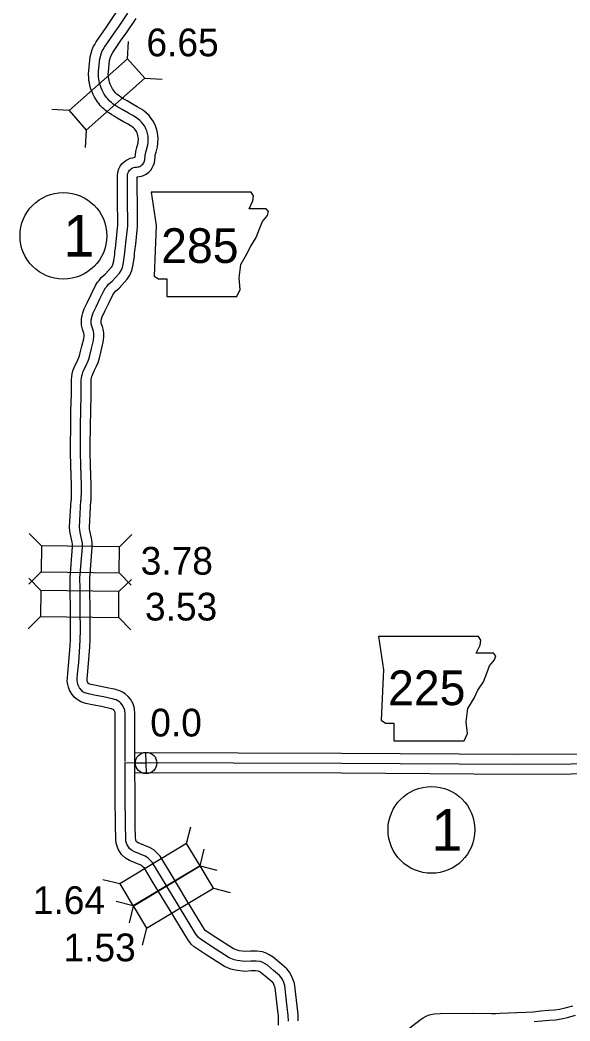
# Model space of a CAD drawing. Extents: x -83719 to 153526, y -11835 to 11446.
# Drawn here: x 1281 to 1560, y 837 to 1345 of the extents above; entities that cross this region are included whole.
import ezdxf

# ---------------------------------------------------------------- set-up
doc = ezdxf.new("R2010")
doc.units = 0
for name, color, linetype in [('Level 10', 7, 'Continuous'), ('Level 20', 7, 'Continuous'), ('Level 21', 7, 'Continuous'), ('Level 25', 7, 'Continuous'), ('Level 26', 7, 'Continuous'), ('Level 27', 7, 'Continuous'), ('Level 58', 7, 'Continuous'), ('Level 59', 7, 'Continuous')]:
    doc.layers.add(name, color=color, linetype=linetype)

msp = doc.modelspace()

# ---------------------------------------------------------------- linework, layer by layer
at = {"layer": 'Level 10'}
for points in [[(1339.01, 1275.12), (1339.18, 1276.44), (1339.41, 1278.02), (1339.91, 1280.13), (1340.49, 1282.41), (1340.6, 1283.16), (1340.64, 1284.32), (1340.56, 1285.26), (1340.45, 1285.97), (1340.15, 1286.92), (1339.9, 1287.61), (1339.61, 1288.19), (1338.79, 1289.29), (1338.49, 1289.7), (1338.11, 1290.07), (1337.46, 1290.59), (1337.02, 1290.89), (1335.05, 1292.07), (1333.1, 1293.16), (1329.95, 1295.01), (1328.33, 1295.93), (1327.1, 1296.66), (1325.94, 1297.41), (1324.86, 1298.17), (1323.86, 1299.02), (1323.05, 1299.7), (1322.46, 1300.27), (1321.34, 1301.44), (1320.69, 1302.24), (1319.89, 1303.27), (1319.05, 1304.55), (1318.44, 1305.62), (1317.7, 1306.93), (1317.06, 1308.57), (1316.44, 1310.12), (1316.07, 1311.66), (1315.79, 1312.87), (1315.59, 1314.01), (1315.44, 1315.46), (1315.37, 1317.21), (1315.43, 1319.14), (1316.2, 1326), (1317.19, 1329.75), (1317.94, 1331.41), (1318.5, 1332.29), (1319.24, 1333.59), (1320.82, 1335.92), (1323.91, 1340.47), (1326.71, 1344.49), (1330.97, 1350.75)], [(1348.74, 1272.33), (1349.09, 1275.1), (1349.24, 1276.16), (1349.62, 1277.75), (1350.31, 1280.44), (1350.58, 1282.27), (1350.65, 1284.56), (1350.5, 1286.46), (1350.21, 1288.27), (1349.64, 1290.09), (1349.11, 1291.57), (1348.13, 1293.49), (1346.81, 1295.26), (1346.08, 1296.25), (1344.76, 1297.56), (1343.38, 1298.65), (1342.42, 1299.31), (1340.05, 1300.73), (1338.07, 1301.83), (1334.95, 1303.68), (1333.34, 1304.58), (1332.36, 1305.16), (1331.54, 1305.69), (1330.99, 1306.08), (1330.32, 1306.65), (1329.76, 1307.12), (1329.55, 1307.33), (1328.86, 1308.05), (1328.54, 1308.45), (1328.02, 1309.11), (1327.57, 1309.8), (1327.14, 1310.54), (1326.77, 1311.21), (1326.37, 1312.24), (1326, 1313.16), (1325.8, 1313.98), (1325.59, 1314.86), (1325.51, 1315.37), (1325.42, 1316.19), (1325.38, 1317.27), (1325.41, 1318.43), (1326.05, 1324.16), (1326.64, 1326.39), (1326.76, 1326.65), (1327.06, 1327.12), (1327.73, 1328.28), (1329.1, 1330.31), (1332.15, 1334.81), (1334.94, 1338.82), (1339.5, 1345.51)], [(1328.15, 1222.52), (1328.66, 1226.04), (1328.77, 1227.38), (1328.99, 1228.92), (1329.36, 1232.18), (1330.1, 1239.3), (1330.24, 1240.43), (1330.24, 1242.81), (1330.13, 1251.74), (1330.1, 1259.23), (1330.07, 1265.75), (1330.25, 1267.6), (1330.78, 1269.18), (1331.44, 1270.56), (1332.33, 1271.78), (1333.38, 1272.81), (1334.33, 1273.48), (1335.24, 1274.01), (1336.52, 1274.58), (1337.75, 1274.91), (1339.01, 1275.12)], [(1338, 1220.77), (1338.6, 1224.9), (1338.71, 1226.26), (1338.91, 1227.66), (1339.3, 1231.1), (1340.04, 1238.15), (1340.24, 1239.79), (1340.24, 1242.88), (1340.13, 1251.83), (1340.1, 1259.28), (1340.07, 1265.16), (1340.29, 1265.2), (1341.22, 1265.28), (1342.21, 1265.51), (1343.19, 1265.82), (1344.65, 1266.51), (1345.92, 1267.59), (1346.89, 1268.61), (1347.62, 1269.77), (1348.14, 1270.7), (1348.74, 1272.33)], [(1309.94, 1172.4), (1310.74, 1174.32), (1311.18, 1175.83), (1312, 1179.23), (1312.92, 1182.99), (1313.07, 1184.4), (1313.07, 1185.14), (1312.93, 1185.95), (1312.84, 1186.37), (1312.22, 1187.96), (1311.8, 1189.97), (1311.73, 1191.52), (1311.79, 1193.12), (1312.05, 1194.87), (1312.39, 1196.25), (1313.19, 1198.19), (1314.64, 1201.29), (1316.66, 1205.54), (1318.97, 1210.14), (1319.92, 1211.7), (1320.67, 1212.65), (1321.81, 1214.1), (1323.81, 1215.89), (1327.07, 1219.44), (1327.47, 1220.06), (1327.77, 1220.74), (1328.15, 1222.52)], [(1319.38, 1169.07), (1320.18, 1170.99), (1320.85, 1173.26), (1321.71, 1176.86), (1322.79, 1181.25), (1323.08, 1183.88), (1323.07, 1186.01), (1322.74, 1187.93), (1322.41, 1189.33), (1321.84, 1190.82), (1321.75, 1191.23), (1321.73, 1191.56), (1321.76, 1192.17), (1321.87, 1192.93), (1321.92, 1193.13), (1322.35, 1194.17), (1323.68, 1197.03), (1325.65, 1201.14), (1327.74, 1205.3), (1328.16, 1206), (1328.52, 1206.46), (1329.12, 1207.22), (1330.84, 1208.76), (1334.98, 1213.27), (1336.3, 1215.28), (1337.34, 1217.66), (1338, 1220.77)], [(1306.43, 1116.14), (1306.22, 1128.11), (1306.35, 1139.54), (1306.46, 1146.45), (1306.68, 1154.86), (1306.67, 1162.39), (1306.82, 1163.74), (1307.06, 1165.21), (1307.46, 1166.75), (1308.07, 1168.54), (1309.94, 1172.4)], [(1316.43, 1116.3), (1316.22, 1128.14), (1316.34, 1139.4), (1316.46, 1146.23), (1316.68, 1154.74), (1316.67, 1161.84), (1316.73, 1162.38), (1316.86, 1163.17), (1317.05, 1163.89), (1317.33, 1164.73), (1318.46, 1167.05), (1319.38, 1169.07)], [(1306.43, 1116.14), (1306.56, 1106.17), (1306.51, 1101.16)], [(1316.43, 1116.3), (1316.56, 1106.19), (1316.51, 1100.84)], [(1306.04, 1056.28), (1306, 1061.89), (1307.27, 1077.57), (1307.27, 1078.84), (1307.08, 1079.8), (1306.2, 1083.76), (1305.9, 1085.46), (1305.77, 1087.44), (1306.51, 1101.16)], [(1316.04, 1056.36), (1316, 1061.52), (1317.27, 1077.16), (1317.27, 1079.82), (1316.87, 1081.85), (1316.02, 1085.7), (1315.84, 1086.67), (1315.79, 1087.52), (1316.51, 1100.84)], [(1304.82, 1013.39), (1305.38, 1019.19), (1306, 1027.44), (1306.19, 1030.48), (1306.21, 1035.26), (1306.13, 1045.12), (1306.04, 1056.28)], [(1314.78, 1012.48), (1315.34, 1018.33), (1315.98, 1026.76), (1316.19, 1030.16), (1316.21, 1035.28), (1316.13, 1045.2), (1316.04, 1056.36)], [(1328.86, 966.26), (1328.89, 992.5), (1328.81, 993.63), (1328.74, 993.83), (1328.36, 994.5), (1328.14, 994.77), (1328.04, 994.86), (1327.81, 994.99), (1327.4, 995.19), (1327.08, 995.3), (1326.78, 995.39), (1321.91, 996.45), (1317.27, 997.42), (1314.06, 998), (1311.44, 998.85), (1309.54, 1000), (1308.08, 1001.32), (1306.64, 1003.1), (1305.66, 1004.83), (1305.12, 1006.35), (1304.8, 1007.67), (1304.56, 1009.36), (1304.63, 1011.11), (1304.82, 1013.39)], [(1338.86, 966.28), (1338.89, 992.85), (1338.7, 995.52), (1337.96, 997.86), (1336.63, 1000.19), (1335.42, 1001.66), (1333.99, 1002.98), (1332.51, 1003.83), (1331.21, 1004.46), (1330.13, 1004.83), (1329.29, 1005.08), (1324, 1006.23), (1319.19, 1007.24), (1316.5, 1007.73), (1315.62, 1008.01), (1315.54, 1008.06), (1315.35, 1008.23), (1314.93, 1008.75), (1314.79, 1008.99), (1314.72, 1009.21), (1314.63, 1009.55), (1314.59, 1009.88), (1314.61, 1010.49), (1314.78, 1012.48)], [(1338.87, 973.1), (1443.77, 972.81), (1533.19, 972.25), (1641.45, 972.9)], [(1332.1, 921.47), (1330.4, 924.12), (1329.83, 925.66), (1329.39, 927.25), (1329.24, 929.1), (1329.05, 936.33), (1328.94, 950.59), (1328.86, 966.26)], [(1339.66, 927.92), (1339.35, 928.75), (1339.28, 929), (1339.23, 929.65), (1339.05, 936.5), (1338.94, 950.66), (1338.86, 966.28)], [(1338.88, 963.1), (1443.72, 962.81), (1533.19, 962.25), (1641.44, 962.9)], [(1374.61, 882.88), (1365.31, 898.18), (1356.73, 912.32), (1351.62, 920.63), (1349.9, 922.38), (1348.42, 923.77), (1346.32, 925.05), (1340.59, 927.38), (1339.66, 927.92)], [(1367.43, 876), (1365.73, 878.24), (1356.76, 892.99), (1348.2, 907.11), (1343.7, 914.43), (1342.92, 915.22), (1342.34, 915.76), (1341.81, 916.09), (1336.19, 918.38), (1334.08, 919.59), (1332.1, 921.47)], [(1380, 879.26), (1374.61, 882.88)], [(1394.83, 872.17), (1391.75, 872.55), (1390.77, 872.83), (1388.91, 873.54), (1380, 879.26)], [(1374.5, 870.9), (1368.94, 874.64), (1367.43, 876)], [(1394.62, 862.12), (1389.76, 862.72), (1387.62, 863.33), (1384.38, 864.56), (1374.5, 870.9)], [(1415.93, 863.51), (1412.41, 866.45), (1409.1, 869.34), (1407.05, 870.59), (1405.47, 871.38), (1403.64, 872.04), (1400.71, 872.38), (1397.52, 872.39), (1394.83, 872.17)], [(1421.75, 836.98), (1421.65, 840.37), (1421.12, 844.67), (1419.8, 856.13), (1419.07, 858.27), (1418.16, 860.27), (1417.35, 861.69), (1415.93, 863.51)], [(1409, 856.27), (1405.91, 858.85), (1403.17, 861.24), (1402.21, 861.83), (1401.51, 862.17), (1401.33, 862.24), (1400.12, 862.38), (1397.92, 862.39), (1394.62, 862.12)], [(1411.8, 834.83), (1411.66, 839.61), (1411.19, 843.48), (1409.99, 853.92), (1409.77, 854.57), (1409, 856.27)], [(1443.57, 806.57), (1483.6, 837.56), (1485.12, 838.53), (1486.62, 839.38), (1488.13, 840.13), (1490.69, 840.69), (1493.73, 840.73), (1510.17, 840.96), (1519.73, 840.84), (1521.81, 840.8), (1524.15, 840.89), (1532.64, 841.3), (1537.14, 841.49), (1541, 841.63), (1544.79, 842.06), (1548.65, 842.42), (1551.83, 842.62), (1554.26, 842.96), (1557.14, 843.63), (1561.05, 844.7)]]:
    msp.add_lwpolyline(points, dxfattribs=at)
at = {"layer": 'Level 20'}
for p, q in [((1335.11, 1325.07), (1335.63, 1333.85)), ((1343.87, 1315.19), (1352.65, 1314.67)), ((1305.48, 1298.79), (1296.7, 1299.31)), ((1314.24, 1288.91), (1313.72, 1280.13)), ((1291.46, 1077.98), (1285.31, 1084.27)), ((1331.06, 1077.54), (1337.35, 1083.69)), ((1291.31, 1064.78), (1285.02, 1058.63)), ((1291.2, 1055.3), (1285.05, 1061.59)), ((1330.91, 1064.34), (1337.06, 1058.05)), ((1330.8, 1054.85), (1337.09, 1061.01)), ((1291.06, 1042.1), (1284.76, 1035.95)), ((1330.65, 1041.65), (1336.81, 1035.36)), ((1365.11, 926.98), (1367.23, 935.52)), ((1371.95, 915.69), (1374.1, 924.22)), ((1371.93, 915.68), (1380.47, 913.56)), ((1331.2, 906.53), (1322.66, 908.65)), ((1378.73, 904.36), (1387.26, 902.22)), ((1337.97, 895.36), (1329.43, 897.51)), ((1338.02, 895.23), (1335.9, 886.69)), ((1344.74, 884.03), (1342.6, 875.5))]:
    msp.add_line(p, q, dxfattribs=at)
for points in [[(1314.24, 1288.91), (1343.87, 1315.19), (1335.11, 1325.07), (1305.48, 1298.79)], [(1291.31, 1064.78), (1330.91, 1064.34), (1331.06, 1077.54), (1291.46, 1077.98)], [(1330.8, 1054.85), (1291.2, 1055.3), (1291.06, 1042.1), (1330.65, 1041.65)], [(1338.02, 895.23), (1371.93, 915.68), (1365.11, 926.98), (1331.2, 906.53)], [(1344.74, 884.03), (1378.73, 904.36), (1371.95, 915.69), (1337.97, 895.36)]]:
    msp.add_lwpolyline(points, close=True, dxfattribs=at)
at = {"layer": 'Level 21'}
for points in [[(1347.17, 1257.45), (1349.71, 1240.53), (1348.58, 1214.87), (1350.83, 1213.46), (1355.06, 1213.46), (1355.06, 1204.44), (1390.59, 1204.44), (1392.28, 1208.11), (1391.72, 1214.03), (1392.57, 1220.79), (1395.67, 1226.15), (1397.64, 1230.1), (1400.46, 1234.33), (1402.15, 1238.84), (1403.56, 1242.51), (1406.1, 1245.61), (1406.66, 1247.58), (1405.54, 1248.99), (1396.8, 1248.99), (1398.77, 1252.94), (1399.05, 1255.48), (1397.88, 1257.43)], [(1462.42, 1032.09), (1464.96, 1015.17), (1463.83, 989.52), (1466.09, 988.11), (1470.32, 988.11), (1470.32, 979.08), (1505.85, 979.08), (1507.54, 982.75), (1506.97, 988.67), (1507.82, 995.44), (1510.92, 1000.79), (1512.9, 1004.74), (1515.72, 1008.97), (1517.41, 1013.48), (1518.82, 1017.15), (1521.35, 1020.25), (1521.92, 1022.22), (1520.79, 1023.63), (1512.05, 1023.63), (1514.02, 1027.58), (1514.31, 1030.12), (1513.14, 1032.07)]]:
    msp.add_lwpolyline(points, close=True, dxfattribs=at)
at = {"layer": 'Level 26'}
for p, q in [((1344.7, 962.47), (1344.45, 973.32)), ((1339.15, 967.77), (1350, 968.02))]:
    msp.add_line(p, q, dxfattribs=at)
msp.add_circle((1344.58, 967.89), 5.43, dxfattribs=at)
at = {"layer": 'Level 27'}
for centre in [(1302.6, 1235.26), (1489.32, 933.92)]:
    msp.add_circle(centre, 22, dxfattribs=at)
at = {"layer": 'Level 59'}
for points in [[(1343.92, 1274.06), (1344.14, 1275.77), (1344.33, 1277.09), (1344.76, 1278.94), (1345.4, 1281.43), (1345.59, 1282.71), (1345.64, 1284.44), (1345.53, 1285.86), (1345.33, 1287.12), (1344.89, 1288.5), (1344.51, 1289.59), (1343.87, 1290.84), (1342.8, 1292.27), (1342.28, 1292.98), (1341.44, 1293.82), (1340.42, 1294.62), (1339.72, 1295.1), (1337.55, 1296.4), (1335.58, 1297.49), (1332.45, 1299.34), (1330.84, 1300.25), (1329.73, 1300.91), (1328.74, 1301.55), (1327.93, 1302.13), (1327.09, 1302.83), (1326.41, 1303.41), (1326, 1303.8), (1325.1, 1304.74), (1324.61, 1305.34), (1323.95, 1306.19), (1323.31, 1307.17), (1322.79, 1308.08), (1322.23, 1309.07), (1321.72, 1310.4), (1321.22, 1311.64), (1320.94, 1312.82), (1320.69, 1313.87), (1320.55, 1314.69), (1320.43, 1315.82), (1320.37, 1317.24), (1320.42, 1318.78), (1321.13, 1325.08), (1321.92, 1328.07), (1322.35, 1329.03), (1322.78, 1329.71), (1323.48, 1330.94), (1324.96, 1333.12), (1328.03, 1337.64), (1330.83, 1341.66), (1335.23, 1348.13)], [(1333.08, 1221.65), (1333.63, 1225.47), (1333.74, 1226.82), (1333.95, 1228.29), (1334.33, 1231.64), (1335.07, 1238.73), (1335.24, 1240.11), (1335.24, 1242.85), (1335.13, 1251.78), (1335.1, 1259.25), (1335.07, 1265.52), (1335.17, 1266.55), (1335.42, 1267.3), (1335.75, 1267.98), (1336.13, 1268.5), (1336.6, 1268.96), (1337.05, 1269.28), (1337.53, 1269.56), (1338.19, 1269.85), (1338.81, 1270.02), (1339.65, 1270.16), (1340.43, 1270.23), (1340.89, 1270.34), (1341.37, 1270.49), (1341.92, 1270.75), (1342.48, 1271.22), (1342.92, 1271.69), (1343.33, 1272.33), (1343.58, 1272.79), (1343.78, 1273.34), (1343.86, 1273.73), (1343.92, 1274.06)], [(1314.43, 1170.26), (1314.8, 1171.08), (1315.46, 1172.65), (1316.01, 1174.55), (1316.85, 1178.04), (1317.86, 1182.12), (1318.07, 1184.14), (1318.07, 1185.58), (1317.84, 1186.94), (1317.62, 1187.85), (1317.03, 1189.39), (1316.77, 1190.6), (1316.73, 1191.54), (1316.77, 1192.65), (1316.96, 1193.9), (1317.16, 1194.69), (1317.77, 1196.18), (1319.16, 1199.16), (1321.16, 1203.34), (1323.36, 1207.72), (1324.04, 1208.85), (1324.59, 1209.55), (1325.46, 1210.66), (1327.32, 1212.32), (1331.02, 1216.35), (1331.89, 1217.67), (1332.55, 1219.2), (1333.08, 1221.65)], [(1311.43, 1116.22), (1311.22, 1128.13), (1311.35, 1139.47), (1311.46, 1146.34), (1311.68, 1154.8), (1311.67, 1162.11), (1311.78, 1163.06), (1311.96, 1164.19), (1312.25, 1165.32), (1312.7, 1166.64), (1313.94, 1169.18), (1314.43, 1170.26)], [(1311.43, 1116.22), (1311.56, 1106.18), (1311.51, 1101)], [(1311.04, 1056.32), (1311, 1061.71), (1312.27, 1077.36), (1312.27, 1079.33), (1311.97, 1080.82), (1311.11, 1084.73), (1310.87, 1086.06), (1310.78, 1087.48), (1311.51, 1101)], [(1309.8, 1012.94), (1310.36, 1018.76), (1310.99, 1027.1), (1311.19, 1030.32), (1311.21, 1035.27), (1311.13, 1045.16), (1311.04, 1056.32)], [(1333.87, 968.53), (1333.89, 992.68), (1333.75, 994.58), (1333.35, 995.84), (1332.5, 997.34), (1331.78, 998.22), (1331.01, 998.92), (1330.16, 999.41), (1329.3, 999.83), (1328.6, 1000.06), (1328.03, 1000.24), (1322.96, 1001.34), (1318.23, 1002.33), (1315.28, 1002.87), (1313.53, 1003.43), (1312.54, 1004.03), (1311.72, 1004.78), (1310.78, 1005.92), (1310.23, 1006.91), (1309.92, 1007.78), (1309.72, 1008.61), (1309.57, 1009.62), (1309.62, 1010.8), (1309.8, 1012.94)], [(1333.81, 968.11), (1443.74, 967.81), (1533.19, 967.25), (1641.45, 967.9)], [(1336.18, 924.5), (1335.58, 925.31), (1334.9, 926.37), (1334.59, 927.2), (1334.33, 928.13), (1334.23, 929.37), (1334.05, 936.42), (1333.94, 950.63), (1333.86, 968.16)], [(1371.12, 879.4), (1369.87, 881.05), (1361.03, 895.59), (1352.46, 909.71), (1347.66, 917.53), (1346.41, 918.8), (1345.38, 919.77), (1344.06, 920.57), (1338.39, 922.88), (1337.1, 923.62), (1336.18, 924.5)], [(1377.25, 875.08), (1372.02, 878.6), (1371.12, 879.4)], [(1394.73, 867.14), (1390.75, 867.64), (1389.2, 868.08), (1386.65, 869.05), (1377.25, 875.08)], [(1412.32, 860.01), (1409.16, 862.65), (1406.13, 865.29), (1404.63, 866.21), (1403.49, 866.78), (1402.49, 867.14), (1400.41, 867.38), (1397.72, 867.39), (1394.73, 867.14)], [(1416.75, 836.84), (1416.65, 839.99), (1416.65, 839.99), (1416.15, 844.07), (1414.89, 855.03), (1414.42, 856.42), (1413.7, 858), (1413.19, 858.89), (1412.32, 860.01)], [(1541.37, 836.64), (1545.31, 837.09), (1549.04, 837.43), (1552.34, 837.64), (1555.17, 838.04), (1558.37, 838.78), (1562.46, 839.9)]]:
    msp.add_lwpolyline(points, dxfattribs=at)

# ---------------------------------------------------------------- texts
at = {"layer": 'Level 21'}
for s, p in [('285', (1352.21, 1221.5)), ('225', (1467.3, 997.18))]:
    msp.add_text(s, height=17.6, dxfattribs=at).set_placement(p)
at = {"layer": 'Level 25'}
msp.add_text('0.0', height=14.08, dxfattribs=at).set_placement((1346.68, 981.3))
at = {"layer": 'Level 27'}
for p in [(1302.6, 1224.7), (1489.32, 923.36)]:
    msp.add_text('1', height=21.12, dxfattribs=at).set_placement(p)
at = {"layer": 'Level 58'}
for s, p in [('6.65', (1344.75, 1326.32)), ('3.78', (1341.8, 1063.38)), ('3.53', (1343.98, 1040.13)), ('1.64', (1287.11, 891.23)), ('1.53', (1302.67, 867.26))]:
    msp.add_text(s, height=14.08, dxfattribs=at).set_placement(p)

doc.saveas('drawing.dxf')
